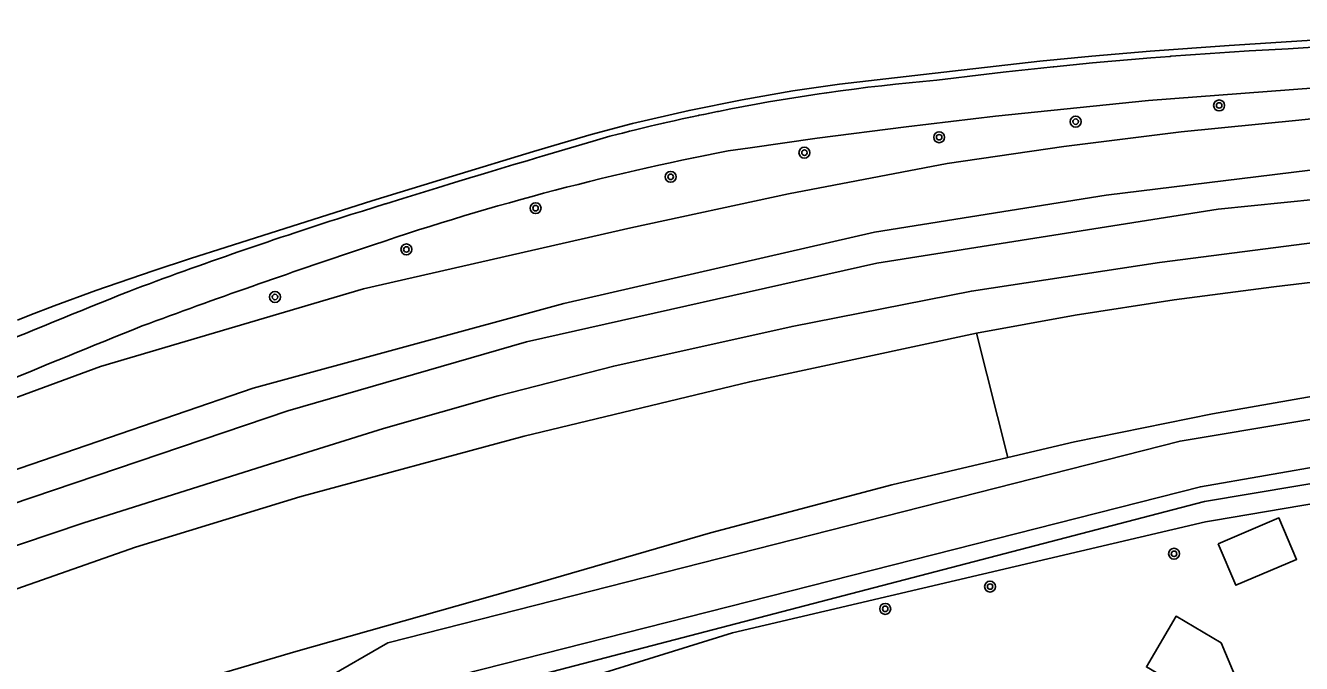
# Model space of a CAD drawing. Extents: x 132994 to 136000, y 393499 to 395512.
# Drawn here: x 133622.7 to 133715.7, y 393590 to 393636.5 of the extents above; entities that cross this region are included whole.
import ezdxf

# ---------------------------------------------------------------- set-up
doc = ezdxf.new("R2010")
doc.units = 0
for name, color, linetype in [('gg-kwrk-kunstwerk niveau 01', 7, 'Continuous'), ('gt-symb-boom', 7, 'Continuous'), ('gx-grn-maaiveld', 7, 'Continuous')]:
    doc.layers.add(name, color=color, linetype=linetype)

# ---------------------------------------------------------------- blocks, each defined once
blk = doc.blocks.new('gt0-BOOM')
at = {"layer": 'gt-symb-boom'}
for radius in [0.4, 0.2]:
    blk.add_circle((0, 0), radius, dxfattribs=at)

msp = doc.modelspace()

# ---------------------------------------------------------------- linework, layer by layer
at = {"layer": 'gg-kwrk-kunstwerk niveau 01'}
for points in [[(133709.592, 393598.748), (133710.881, 393595.733), (133715.304, 393597.623), (133714.014, 393600.639), (133709.592, 393598.748)], [(133711.656, 393587.137), (133709.816, 393591.538), (133706.525, 393593.474), (133704.357, 393589.788), (133710.938, 393585.917), (133711.656, 393587.137)]]:
    msp.add_lwpolyline(points, dxfattribs=at)
at = {"layer": 'gx-grn-maaiveld'}
msp.add_line((133691.996, 393614.112), (133694.259, 393605.041), dxfattribs=at)
for points in [[(133714.699, 393634.83), (133716.864, 393634.985), (133721.429, 393635.313), (133727.556, 393635.753), (133740.422, 393636.531)], [(133716.828, 393635.484), (133710.388, 393635.085), (133704.645, 393634.67), (133700.39, 393634.301), (133696.607, 393633.926), (133690.237, 393633.199), (133682.013, 393632.263), (133678.604, 393631.758), (133674.919, 393631.119), (133671.044, 393630.341), (133666.931, 393629.395), (133663.91, 393628.583), (133659.711, 393627.338), (133653.826, 393625.561), (133647.934, 393623.743), (133637.34, 393620.378), (133634.725, 393619.538), (133632.006, 393618.653), (133627.834, 393617.209), (133624.802, 393616.092), (133623.035, 393615.413), (133622.132, 393615.059)], [(133646.419, 393622.746), (133647.251, 393623.007), (133648.083, 393623.266), (133648.916, 393623.526), (133648.954, 393623.537), (133650.208, 393623.926), (133651.462, 393624.314), (133652.717, 393624.699), (133653.972, 393625.083), (133655.316, 393625.492), (133655.421, 393625.524), (133656.377, 393625.814), (133657.332, 393626.102), (133658.288, 393626.39), (133659.244, 393626.676), (133659.854, 393626.859), (133660.183, 393626.957), (133660.35, 393627.007), (133661.583, 393627.374), (133662.817, 393627.739), (133664.051, 393628.103), (133665.286, 393628.465), (133665.873, 393628.615), (133666.189, 393628.695), (133666.461, 393628.763), (133666.642, 393628.808), (133666.715, 393628.826), (133667.05, 393628.909), (133667.441, 393629.004), (133667.832, 393629.099), (133668.224, 393629.192), (133668.615, 393629.284), (133669.177, 393629.414), (133669.372, 393629.457), (133669.964, 393629.591), (133670.556, 393629.723), (133671.149, 393629.852), (133671.742, 393629.978), (133671.781, 393629.986), (133672.117, 393630.056), (133672.452, 393630.125), (133672.788, 393630.194), (133673.124, 393630.262), (133673.141, 393630.265), (133673.181, 393630.273), (133674.095, 393630.453), (133675.011, 393630.627), (133675.927, 393630.795), (133676.845, 393630.957), (133677.764, 393631.114), (133678.683, 393631.264), (133679.604, 393631.408), (133680.525, 393631.547), (133680.88, 393631.599), (133681.066, 393631.626), (133681.084, 393631.628), (133682.081, 393631.768), (133683.08, 393631.901), (133684.08, 393632.026), (133685.08, 393632.145), (133686.081, 393632.257), (133687.083, 393632.362), (133688.086, 393632.46), (133689.089, 393632.551), (133690.298, 393632.703), (133691.507, 393632.85), (133692.716, 393632.993), (133693.927, 393633.132), (133694.837, 393633.233), (133695.748, 393633.333), (133696.659, 393633.429), (133697.571, 393633.523), (133697.606, 393633.527), (133699.02, 393633.668), (133700.436, 393633.803), (133701.851, 393633.932), (133703.268, 393634.055), (133704.685, 393634.172), (133706.102, 393634.283), (133706.144, 393634.287), (133707.569, 393634.393), (133708.994, 393634.492), (133710.42, 393634.586), (133711.846, 393634.673), (133713.272, 393634.755), (133714.699, 393634.83)], [(133852.179, 393630.63), (133812.685, 393633.28), (133800.562, 393633.929), (133788.427, 393634.301), (133776.286, 393634.396), (133758.85, 393634.293), (133746.493, 393633.901), (133734.146, 393633.266), (133721.813, 393632.388), (133704.523, 393631.066), (133693.369, 393629.919), (133686.871, 393629.152), (133680.383, 393628.313), (133675.494, 393627.626), (133674.953, 393627.549), (133673.905, 393627.402)], [(133609.418, 393604.767), (133628.168, 393611.668), (133647.324, 393617.348), (133666.806, 393621.781), (133678.291, 393624.271), (133689.836, 393626.471), (133698.351, 393627.724), (133706.893, 393628.774), (133715.457, 393629.621), (133727.924, 393630.964)], [(133616.63, 393602.329), (133639.307, 393610.1), (133661.931, 393616.275), (133684.558, 393621.479), (133701.432, 393624.156), (133730.966, 393627.786), (133754.46, 393629.343), (133775.849, 393629.296), (133809.257, 393628.35), (133810.298, 393628.012), (133810.443, 393627.52), (133810.476, 393627.408), (133797.756, 393627.48), (133777.168, 393627.133), (133766.101, 393627.554), (133743.12, 393626.284), (133728.807, 393625.098), (133709.592, 393623.155), (133684.736, 393619.198), (133659.202, 393613.471), (133641.821, 393608.454), (133620.057, 393601.085)], [(133691.996, 393614.112), (133699.179, 393615.425), (133706.393, 393616.548), (133713.635, 393617.482), (133725.646, 393618.922), (133737.685, 393620.095), (133749.748, 393621.001), (133757.915, 393621.451), (133766.091, 393621.637), (133774.27, 393621.56), (133804.997, 393620.957), (133811.238, 393621.017), (133818.278, 393620.629), (133830.91, 393620.462), (133848.914, 393620.368), (133853.878, 393620.455)], [(133719.054, 393621.034), (133705.316, 393619.247), (133691.618, 393617.17), (133678.554, 393614.604), (133665.558, 393611.709), (133657.142, 393609.531), (133648.781, 393607.151), (133640.479, 393604.57), (133626.895, 393600.26), (133613.39, 393595.71)], [(133853.582, 393610.38), (133842.361, 393610.136), (133838.64, 393610.335), (133815.776, 393612.64), (133808.202, 393613.333), (133800.614, 393613.846), (133793.016, 393614.179), (133791.569, 393614.237), (133789.495, 393614.314), (133778.256, 393614.584), (133767.014, 393614.608), (133767.027, 393614.103), (133759.606, 393613.969), (133749.593, 393613.48), (133739.592, 393612.788), (133729.412, 393611.589), (133719.284, 393610.008), (133709.184, 393608.23), (133699.132, 393606.195), (133694.259, 393605.041)], [(133398.512, 393500), (133399.138, 393500.162), (133406.519, 393502.231), (133413.84, 393504.5), (133430.05, 393510.6), (133440.95, 393514.93), (133456.02, 393521.49), (133473.21, 393529.3), (133552.44, 393565.841), (133579.5, 393577.92), (133589.45, 393582.24), (133607.21, 393589.767), (133618.877, 393594.363), (133630.714, 393598.505), (133642.701, 393602.186), (133659.027, 393606.592), (133675.462, 393610.569), (133691.996, 393614.112)], [(133613.192, 393563.27), (133613.339, 393564.009), (133613.549, 393564.733), (133613.82, 393565.436), (133614.15, 393566.114), (133614.537, 393566.761), (133614.978, 393567.372), (133615.47, 393567.943), (133620.216, 393571.779), (133632.601, 393579.817), (133644.565, 393588.906), (133649.107, 393591.542), (133706.818, 393606.246), (133723.823, 393609.067), (133743.652, 393611.612), (133762.295, 393612.773), (133786.732, 393611.957), (133841.124, 393605.924), (133851.893, 393603.569), (133853.703, 393601.562)], [(133850.129, 393601.342), (133783.496, 393608.847), (133766.876, 393609.133), (133752.698, 393609.046), (133731.978, 393607.042), (133708.301, 393602.915), (133649.998, 393588.09), (133622.274, 393569.414), (133618.957, 393566.207), (133618.577, 393565.835), (133618.232, 393565.43), (133617.925, 393564.995), (133617.659, 393564.535), (133617.435, 393564.052), (133617.255, 393563.552), (133617.121, 393563.037), (133617.034, 393562.512), (133616.995, 393561.982), (133617.004, 393561.45), (133617.06, 393560.921), (133617.164, 393560.399), (133626.412, 393515.269)], [(133708.587, 393601.849), (133732.314, 393605.828), (133746.092, 393607.382), (133754.611, 393607.928), (133766.782, 393608.248), (133784.32, 393607.613), (133839.876, 393601.04), (133849.976, 393600.455), (133850.129, 393601.342)], [(133658.101, 393587.27), (133674.205, 393592.261), (133708.669, 393600.362), (133709.257, 393600.462), (133740.416, 393605.754), (133753.144, 393606.534), (133760.585, 393606.648)], [(133694.259, 393605.041), (133685.829, 393603.045), (133672.609, 393599.56), (133659.482, 393595.741), (133642.399, 393590.908), (133634.002, 393588.417), (133625.705, 393585.61), (133617.52, 393582.49), (133617.502, 393582.482)], [(133708.587, 393601.849), (133650.972, 393586.794), (133628.891, 393572.339), (133624.132, 393569.565), (133620.433, 393566.337), (133620.022, 393565.913), (133619.648, 393565.455), (133619.315, 393564.968), (133619.024, 393564.453), (133618.778, 393563.916), (133618.579, 393563.36), (133618.427, 393562.789), (133618.325, 393562.207), (133618.273, 393561.618), (133621.113, 393549.477), (133627.35, 393515.23)]]:
    msp.add_lwpolyline(points, dxfattribs=at)
for centre, radius, start, end in [((133711.672, 393432.858), 198.176, 100.98632, 108.96988), ((133738.998, 393328.838), 308.144, 107.48412, 110.6698), ((133800.855, 393157.767), 487.344, 108.37204, 110.37121), ((134057.99, 392554.552), 1145.464, 111.927889, 113.110512), ((134055.724, 392559.984), 1136.879, 111.925655, 113.112736)]:
    msp.add_arc(centre, radius, start, end, dxfattribs=at)

# ---------------------------------------------------------------- block references
at = {"layer": 'gt-symb-boom'}
for p in [(133709.659, 393630.704), (133699.212, 393629.525), (133689.265, 393628.387), (133679.451, 393627.263), (133669.704, 393625.501), (133659.866, 393623.219), (133650.457, 393620.212), (133640.885, 393616.746), (133706.376, 393598.03), (133692.975, 393595.639), (133685.335, 393594.015)]:
    msp.add_blockref('gt0-BOOM', p, dxfattribs=at)

doc.saveas('drawing.dxf')
